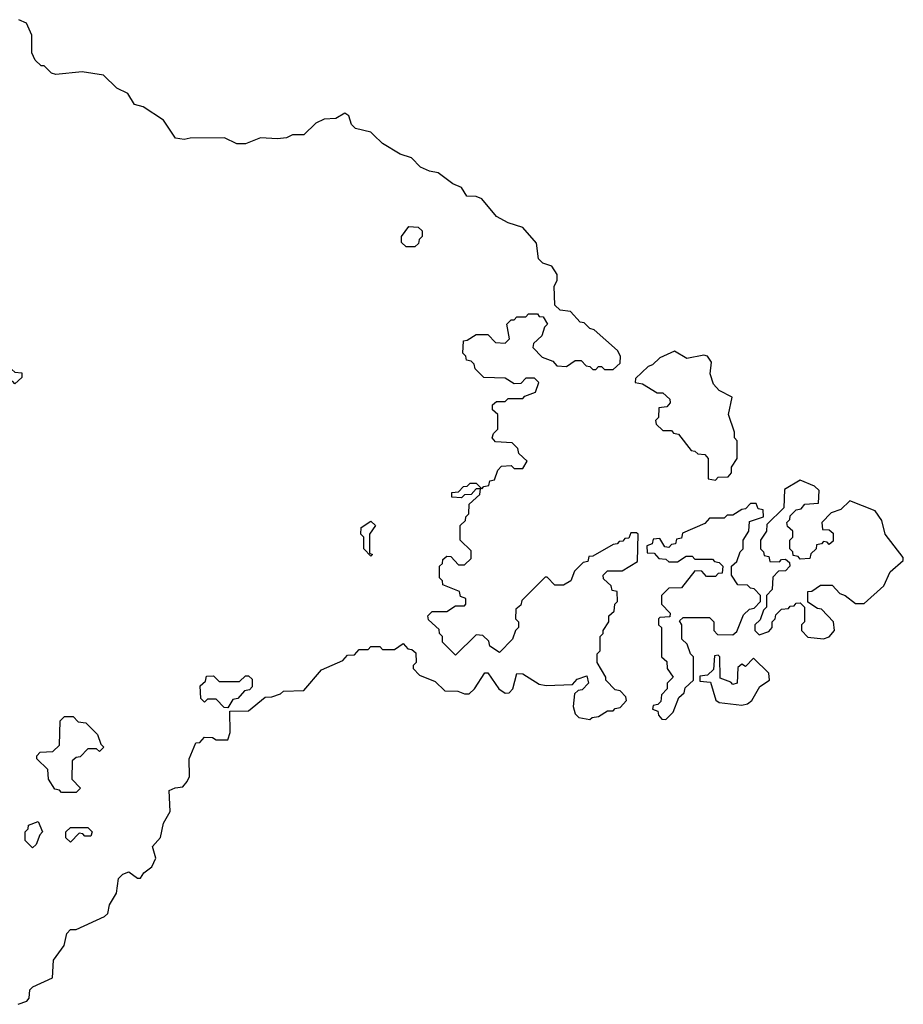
# Model space of a CAD drawing. Extents: x 2776963 to 2884430, y 684484 to 829250.
# Tile 274 of 287: x 2869121 to 2872149, y 804514 to 807888. Entities that reach past the tile are written whole.
import ezdxf

# ---------------------------------------------------------------- set-up
doc = ezdxf.new("R2010")
doc.units = 0

msp = doc.modelspace()

# ---------------------------------------------------------------- linework, layer by layer
at = {"layer": '0CON20XD'}
for points in [[(2870334.1, 807494.1), (2870325, 807503.3), (2870272.5, 807515), (2870258.8, 807528.8), (2870248.8, 807558.8), (2870235, 807567.5), (2870205, 807550), (2870165, 807548), (2870135.8, 807534.2), (2870095, 807493.3), (2870056.4, 807493.6), (2870035, 807483.8), (2870005, 807480), (2869946.4, 807483.6), (2869895, 807462.5), (2869865, 807463.3), (2869823, 807483), (2869705, 807482.5), (2869685, 807477.5), (2869655, 807482.5), (2869613.9, 807543.9), (2869545, 807590), (2869515, 807597.5), (2869492.5, 807635), (2869453.9, 807653.9), (2869408.3, 807698.3), (2869335, 807710), (2869245, 807700), (2869230, 807705), (2869205, 807730), (2869195, 807730), (2869175, 807750), (2869162.5, 807775), (2869163.3, 807835), (2869145, 807876.2), (2869118.3, 807888.3)], [(2869116, 804514), (2869146.2, 804525), (2869154, 804535), (2869156.7, 804563.3), (2869166.2, 804573.8), (2869233.3, 804605), (2869236.7, 804665), (2869273.3, 804715), (2869283, 804757), (2869295, 804770), (2869315, 804770), (2869412.5, 804815), (2869423.3, 804825), (2869428.8, 804855), (2869453.3, 804895), (2869460, 804945), (2869475, 804960), (2869495, 804967.5), (2869525, 804946.7), (2869535, 804946.7), (2869546.7, 804965), (2869573.8, 804985), (2869588, 805015), (2869576.7, 805055), (2869604.1, 805085.9), (2869613.8, 805135), (2869636.7, 805175), (2869633, 805247), (2869653.6, 805256.4), (2869680.7, 805259.3), (2869695, 805277.5), (2869703.3, 805295), (2869702.5, 805355), (2869725, 805410), (2869738.3, 805411.7), (2869755, 805430), (2869781.7, 805428.3), (2869795, 805420), (2869835, 805420), (2869842.5, 805445), (2869841.7, 805518.3), (2869905, 805520), (2869963, 805567), (2869985, 805567.5), (2870015, 805577.5), (2870025, 805587.5), (2870095, 805590), (2870155, 805660), (2870228.3, 805691.7), (2870245, 805710), (2870268.3, 805711.7), (2870285, 805730), (2870315, 805730), (2870325, 805740), (2870355, 805740), (2870365, 805730), (2870405, 805730), (2870435, 805750), (2870451.7, 805731.7), (2870465, 805730), (2870478.3, 805718.3), (2870480, 805685), (2870470, 805675), (2870470, 805665), (2870491.7, 805641.7), (2870545, 805620), (2870578.3, 805588.3), (2870623, 805587), (2870645, 805577.5), (2870661.7, 805578.3), (2870680, 805595), (2870715, 805650), (2870725, 805650), (2870762.5, 805595), (2870785, 805580), (2870798.3, 805581.7), (2870811.2, 805595), (2870825, 805647.5), (2870845, 805646.7), (2870901.7, 805611.7), (2870925, 805606.7), (2871015, 805610), (2871031.7, 805628.3), (2871065, 805640), (2871070, 805615), (2871048.3, 805591.7), (2871035, 805590), (2871021.7, 805578.3), (2871017.5, 805535), (2871025, 805510), (2871037, 805497), (2871075, 805490), (2871083, 805497), (2871105, 805500), (2871135, 805520), (2871155, 805520), (2871161.7, 805528.3), (2871178.3, 805531.7), (2871200, 805555), (2871198.3, 805568.3), (2871178.3, 805588.3), (2871161.7, 805591.7), (2871130, 805625), (2871130, 805635), (2871100, 805685), (2871100, 805715), (2871110, 805725), (2871110, 805775), (2871120, 805785), (2871120, 805795), (2871140, 805825), (2871140, 805845), (2871158.3, 805861.7), (2871160, 805885), (2871170, 805895), (2871168.3, 805928.3), (2871151.7, 805931.7), (2871148.3, 805948.3), (2871121.7, 805971.7), (2871120, 805985), (2871135, 806000), (2871185, 806000), (2871238.3, 806031.7), (2871240, 806125), (2871235, 806130), (2871215, 806130), (2871208.3, 806111.7), (2871195, 806110), (2871188.3, 806101.7), (2871175, 806100), (2871168.3, 806091.7), (2871155, 806090), (2871085, 806050), (2871071.7, 806048.3), (2871068.3, 806031.7), (2871051.7, 806028.3), (2871021.7, 805998.3), (2871010, 805965), (2870985, 805950), (2870955, 805950), (2870928.3, 805978.3), (2870921.7, 805978.3), (2870841.7, 805898.3), (2870838.3, 805881.7), (2870821.7, 805868.3), (2870820, 805835), (2870830, 805825), (2870830, 805805), (2870820, 805795), (2870810, 805765), (2870765, 805720), (2870731.7, 805741.7), (2870728.3, 805758.3), (2870708.3, 805778.3), (2870685, 805780), (2870615, 805710), (2870570, 805755), (2870570, 805775), (2870560, 805785), (2870558.3, 805798.3), (2870521.7, 805831.7), (2870520, 805845), (2870535, 805860), (2870585, 805860), (2870615, 805880), (2870645, 805880), (2870650, 805885), (2870650, 805905), (2870631.7, 805911.7), (2870628.3, 805928.3), (2870571.7, 805951.7), (2870570, 805965), (2870560, 805975), (2870560, 806015), (2870570, 806025), (2870571.7, 806038.3), (2870585, 806050), (2870598.3, 806048.3), (2870625, 806020), (2870645, 806020), (2870668.3, 806041.7), (2870668.3, 806068.3), (2870630, 806105), (2870630, 806155), (2870648.3, 806171.7), (2870650, 806185), (2870660, 806195), (2870661.7, 806228.3), (2870698.3, 806261.7), (2870700, 806280), (2870685, 806280), (2870668.3, 806261.7), (2870645, 806260), (2870635, 806250), (2870601.7, 806251.7), (2870601.7, 806268.3), (2870625, 806270), (2870641.7, 806288.3), (2870655, 806290), (2870665, 806300), (2870685, 806300), (2870705, 806280), (2870711.7, 806288.3), (2870728.3, 806291.7), (2870731.7, 806308.3), (2870748.3, 806311.7), (2870760, 806345), (2870771.7, 806358.3), (2870805, 806360), (2870815, 806350), (2870845, 806350), (2870860, 806375), (2870831.7, 806401.7), (2870828.3, 806418.3), (2870808.3, 806438.3), (2870751.7, 806441.7), (2870740, 806455), (2870745, 806470), (2870760, 806485), (2870760, 806535), (2870741.7, 806551.7), (2870741.7, 806568.3), (2870755, 806580), (2870785, 806580), (2870795, 806590), (2870845, 806590), (2870851.7, 806598.3), (2870888.3, 806611.7), (2870900, 806645), (2870885, 806660), (2870855, 806660), (2870838.3, 806641.7), (2870815, 806640), (2870785, 806660), (2870711.7, 806661.7), (2870681.7, 806691.7), (2870678.3, 806708.3), (2870668.3, 806718.3), (2870651.7, 806721.7), (2870650, 806735), (2870640, 806745), (2870641.7, 806788.3), (2870655, 806790), (2870685, 806810), (2870725, 806810), (2870751.7, 806781.7), (2870785, 806780), (2870800, 806795), (2870790, 806845), (2870805, 806860), (2870815, 806860), (2870825, 806870), (2870855, 806870), (2870865, 806880), (2870895, 806880), (2870901.7, 806871.7), (2870915, 806870), (2870930, 806845), (2870920, 806835), (2870910, 806805), (2870881.7, 806778.3), (2870880, 806765), (2870911.7, 806731.7), (2870948.3, 806718.3), (2870961.7, 806701.7), (2870995, 806700), (2871025, 806720), (2871045, 806720), (2871061.7, 806701.7), (2871075, 806700), (2871085, 806690), (2871095, 806690), (2871105, 806700), (2871115, 806700), (2871125, 806690), (2871155, 806690), (2871178.3, 806711.7), (2871180, 806735), (2871170, 806755), (2871090, 806825), (2871075, 806830), (2871055, 806850), (2871041.7, 806851.7), (2871008.3, 806888.3), (2870973, 806893), (2870955, 806910), (2870952.5, 806975), (2870963.3, 806995), (2870963.3, 807015), (2870945, 807043.3), (2870913.9, 807053.9), (2870898.8, 807068.8), (2870892.5, 807122.5), (2870845, 807176.7), (2870795, 807192.5), (2870755, 807213.3), (2870705, 807274), (2870685, 807282), (2870653.9, 807283.9), (2870635, 807313.3), (2870605, 807326.2), (2870555, 807364), (2870525, 807368.8), (2870495, 807383.3), (2870463.3, 807415), (2870425, 807428), (2870363.9, 807463.9), (2870334.1, 807494.1)], [(2870475, 807110), (2870445, 807110), (2870430, 807125), (2870430, 807145), (2870455, 807180), (2870487, 807177), (2870500, 807165), (2870500, 807145), (2870490, 807135), (2870488.3, 807121.7), (2870475, 807110)], [(2871505, 806310), (2871515, 806320), (2871548.3, 806321.7), (2871560, 806335), (2871560, 806355), (2871580, 806385), (2871580, 806445), (2871570, 806455), (2871570, 806475), (2871550, 806535), (2871562.5, 806595), (2871517.5, 806617.5), (2871498.8, 806638.8), (2871486.7, 806675), (2871491.2, 806715), (2871477.5, 806735), (2871465, 806738.8), (2871407, 806727), (2871365, 806752.5), (2871315, 806730), (2871290, 806705), (2871275, 806700), (2871231.7, 806658.3), (2871230, 806645), (2871255, 806640), (2871305, 806610), (2871325, 806610), (2871348.3, 806588.3), (2871350, 806575), (2871338.3, 806561.7), (2871311.7, 806558.3), (2871310, 806525), (2871300, 806515), (2871301.7, 806501.7), (2871325, 806480), (2871355, 806480), (2871361.7, 806471.7), (2871378.3, 806468.3), (2871421.7, 806411.7), (2871435, 806410), (2871445, 806400), (2871468.3, 806398.3), (2871480, 806385), (2871480, 806315), (2871505, 806310)], [(2869105, 806640), (2869098.3, 806648.3), (2869061.7, 806661.7), (2869050, 806675), (2869051.7, 806688.3), (2869095, 806690), (2869105, 806680), (2869128.3, 806678.3), (2869128.3, 806661.7), (2869105, 806640)], [(2871875, 805766.7), (2871895, 805773.3), (2871912.5, 805795), (2871910, 805825), (2871868.3, 805868.3), (2871855, 805870), (2871821.7, 805891.7), (2871821.7, 805928.3), (2871835, 805930), (2871865, 805950), (2871905, 805950), (2871931.7, 805921.7), (2871950, 805915), (2871985, 805887.5), (2872015, 805888), (2872082.1, 805947.9), (2872104.3, 805995.7), (2872148.8, 806035), (2872148.8, 806045), (2872086.2, 806125), (2872075, 806172.5), (2872052.5, 806205), (2871965, 806240), (2871935, 806210), (2871901.7, 806198.3), (2871870, 806165), (2871871.7, 806141.7), (2871895, 806140), (2871908.3, 806128.3), (2871908.3, 806101.7), (2871895, 806090), (2871888.3, 806098.3), (2871875, 806100), (2871868.3, 806091.7), (2871851.7, 806088.3), (2871850, 806075), (2871831.7, 806058.3), (2871828.3, 806041.7), (2871795, 806040), (2871788.3, 806048.3), (2871771.7, 806051.7), (2871770, 806065), (2871760, 806075), (2871760, 806105), (2871770, 806115), (2871770, 806135), (2871751.7, 806151.7), (2871750, 806165), (2871760, 806175), (2871761.7, 806188.3), (2871781.7, 806208.3), (2871798.3, 806211.7), (2871811.7, 806228.3), (2871858.3, 806231.7), (2871860, 806275), (2871845, 806290), (2871795, 806310), (2871741.7, 806278.3), (2871740, 806215), (2871681.7, 806158.3), (2871680, 806135), (2871660, 806105), (2871660, 806075), (2871670, 806065), (2871671.7, 806051.7), (2871688.3, 806048.3), (2871691.7, 806031.7), (2871725, 806030), (2871731.7, 806038.3), (2871745, 806040), (2871758.3, 806028.3), (2871760, 806015), (2871745, 806000), (2871721.7, 805998.3), (2871701.7, 805978.3), (2871700, 805935), (2871680, 805915), (2871680, 805875), (2871670, 805865), (2871658.3, 805831.7), (2871640, 805815), (2871640, 805795), (2871655, 805780), (2871688.3, 805791.7), (2871700, 805805), (2871700, 805825), (2871710, 805835), (2871711.7, 805848.3), (2871731.7, 805868.3), (2871755, 805870), (2871761.7, 805878.3), (2871775, 805880), (2871781.7, 805888.3), (2871795, 805890), (2871810, 805875), (2871810, 805825), (2871800, 805815), (2871800, 805795), (2871821.7, 805771.7), (2871875, 805766.7)], [(2871335, 805490), (2871360, 805515), (2871380, 805565), (2871398.3, 805581.7), (2871401.7, 805598.3), (2871430, 805625), (2871430, 805705), (2871420, 805715), (2871408.3, 805748.3), (2871390, 805765), (2871390, 805815), (2871381.7, 805828.3), (2871395, 805840), (2871485, 805840), (2871500, 805825), (2871500, 805795), (2871511.7, 805781.7), (2871565, 805780), (2871578.3, 805791.7), (2871601.7, 805848.3), (2871621.7, 805868.3), (2871638.3, 805871.7), (2871660, 805895), (2871660, 805915), (2871638.3, 805938.3), (2871625, 805940), (2871615, 805950), (2871581.7, 805951.7), (2871560, 805985), (2871560, 806015), (2871578.3, 806031.7), (2871590, 806065), (2871600, 806075), (2871600, 806105), (2871620, 806135), (2871621.7, 806168.3), (2871670, 806185), (2871668.3, 806208.3), (2871651.7, 806211.7), (2871645, 806230), (2871625, 806230), (2871608.3, 806211.7), (2871595, 806210), (2871565, 806190), (2871545, 806190), (2871535, 806180), (2871485, 806180), (2871468.3, 806161.7), (2871391.7, 806128.3), (2871388.3, 806111.7), (2871371.7, 806108.3), (2871368.3, 806091.7), (2871355, 806090), (2871345, 806080), (2871331.7, 806081.7), (2871315, 806110), (2871291.7, 806108.3), (2871288.3, 806091.7), (2871270, 806085), (2871271.7, 806061.7), (2871295, 806060), (2871311.7, 806041.7), (2871335, 806040), (2871345, 806030), (2871375, 806030), (2871405, 806050), (2871425, 806050), (2871435, 806040), (2871495, 806040), (2871501.7, 806031.7), (2871518.3, 806028.3), (2871530, 806015), (2871528.3, 805991.7), (2871515, 805990), (2871505, 805980), (2871475, 805980), (2871458.3, 805998.3), (2871435, 806000), (2871388.3, 805941.7), (2871345, 805940), (2871320, 805915), (2871320, 805885), (2871350, 805855), (2871348.3, 805841.7), (2871315, 805840), (2871310, 805835), (2871310, 805815), (2871320, 805805), (2871320, 805705), (2871338.3, 805688.3), (2871340, 805665), (2871360, 805635), (2871340, 805615), (2871340, 805595), (2871320, 805575), (2871318.3, 805551.7), (2871308.3, 805541.7), (2871291.7, 805538.3), (2871290, 805525), (2871308.3, 805518.3), (2871310, 805505), (2871321.7, 805491.7), (2871335, 805490)], [(2870325, 806050), (2870300, 806075), (2870300, 806115), (2870290, 806125), (2870291.7, 806148.3), (2870325, 806170), (2870340, 806155), (2870320, 806125), (2870320, 806060), (2870330, 806055), (2870325, 806050)], [(2871595, 805538.8), (2871615, 805544), (2871630, 805555), (2871656.7, 805603.3), (2871690, 805625), (2871688.3, 805648.3), (2871635, 805700), (2871608.3, 805671.7), (2871595, 805680), (2871581.7, 805668.3), (2871580, 805615), (2871565, 805610), (2871558.3, 805618.3), (2871521.7, 805631.7), (2871520, 805705), (2871515, 805710), (2871501.7, 805708.3), (2871498.3, 805661.7), (2871478.3, 805641.7), (2871451.7, 805638.3), (2871451.7, 805621.7), (2871488.3, 805618.3), (2871506.4, 805556.4), (2871518.3, 805548.3), (2871595, 805538.8)], [(2869835, 805530), (2869821.7, 805531.7), (2869795, 805560), (2869765, 805560), (2869755, 805550), (2869741.7, 805561.7), (2869740, 805605), (2869758.3, 805621.7), (2869761.7, 805638.3), (2869785, 805640), (2869805, 805620), (2869875, 805620), (2869895, 805640), (2869905, 805640), (2869918.3, 805628.3), (2869918.3, 805601.7), (2869908.3, 805591.7), (2869891.7, 805588.3), (2869868.3, 805561.7), (2869851.7, 805558.3), (2869835, 805530)], [(2869315, 805240), (2869265, 805240), (2869258.3, 805248.3), (2869241.7, 805251.7), (2869220, 805285), (2869218.3, 805318.3), (2869180, 805355), (2869180, 805365), (2869191.7, 805378.3), (2869235, 805380), (2869258.3, 805401.7), (2869260, 805485), (2869275, 805500), (2869305, 805500), (2869321.7, 805481.7), (2869348.3, 805478.3), (2869388.3, 805438.3), (2869400, 805405), (2869410, 805395), (2869395, 805380), (2869385, 805390), (2869355, 805390), (2869328.3, 805361.7), (2869315, 805360), (2869301.7, 805348.3), (2869300, 805285), (2869330, 805255), (2869315, 805240)], [(2869165, 805050), (2869140, 805075), (2869140, 805105), (2869150, 805115), (2869151.7, 805128.3), (2869185, 805140), (2869200, 805105), (2869190, 805095), (2869178.3, 805061.7), (2869165, 805050)], [(2869295, 805070), (2869280, 805085), (2869280, 805105), (2869295, 805120), (2869355, 805120), (2869370, 805105), (2869365, 805090), (2869345, 805090), (2869338.3, 805098.3), (2869325, 805100), (2869295, 805070)]]:
    msp.add_lwpolyline(points, dxfattribs=at)

doc.saveas('drawing.dxf')
